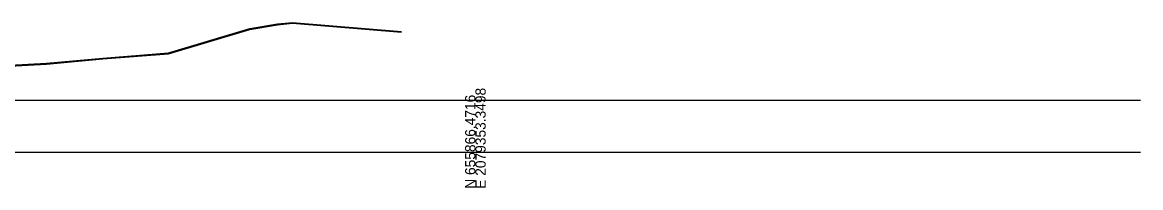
# Model space of a CAD drawing. Extents: x 1131015 to 1136271, y 133453 to 174329.
# Drawn here: x 1131517.1 to 1131821.7, y 163158 to 163203 of the extents above; entities that cross this region are included whole.
import ezdxf

# ---------------------------------------------------------------- set-up
doc = ezdxf.new("R2010")
doc.units = 0
for name, color, linetype in [('DESIGN - SCRATCH - User 1', 7, 'Continuous'), ('DESIGN - SHEET - Light Grid', 7, 'Continuous'), ('SURVEY - GROUND - Bottom of Topsoil Layer', 7, 'Continuous'), ('SURVEY - GROUND - Top of Ground', 7, 'Continuous')]:
    doc.layers.add(name, color=color, linetype=linetype)

msp = doc.modelspace()

# ---------------------------------------------------------------- linework, layer by layer
at = {"layer": 'DESIGN - SCRATCH - User 1'}
for p, q in [((1131373.48, 163181.76), (1131821.66, 163181.76)), ((1131340.46, 163167.66), (1131821.66, 163167.66))]:
    msp.add_line(p, q, dxfattribs=at)
at = {"layer": 'DESIGN - SHEET - Light Grid'}
msp.add_line((1131340.46, 163167.66), (1131640.46, 163167.66), dxfattribs=at)
at = {"layer": 'SURVEY - GROUND - Bottom of Topsoil Layer'}
for p, q in [((1131556.86, 163194.45), (1131579.03, 163201.03)), ((1131579.03, 163201.03), (1131586.55, 163202.29)), ((1131586.55, 163202.29), (1131590.68, 163202.73)), ((1131590.68, 163202.73), (1131620.37, 163200.29)), ((1131539.02, 163193.02), (1131556.86, 163194.45)), ((1131483.86, 163189.43), (1131523.66, 163191.64)), ((1131523.66, 163191.64), (1131539.02, 163193.02))]:
    msp.add_line(p, q, dxfattribs=at)
at = {"layer": 'SURVEY - GROUND - Top of Ground'}
for p, q in [((1131586.55, 163202.54), (1131590.68, 163202.98)), ((1131590.68, 163202.98), (1131620.37, 163200.54)), ((1131556.86, 163194.7), (1131579.03, 163201.28)), ((1131579.03, 163201.28), (1131586.55, 163202.54)), ((1131539.02, 163193.27), (1131556.86, 163194.7)), ((1131483.86, 163189.68), (1131523.66, 163191.89)), ((1131523.66, 163191.89), (1131539.02, 163193.27))]:
    msp.add_line(p, q, dxfattribs=at)

# ---------------------------------------------------------------- texts
at = {"layer": 'DESIGN - SHEET - Light Grid'}
for s, p in [('E 2079353.3498', (1131643.26, 163157.66)), ('N 655866.4716', (1131640.46, 163157.66))]:
    msp.add_text(s, height=2.8, rotation=90, dxfattribs=at).set_placement(p)

doc.saveas('drawing.dxf')
